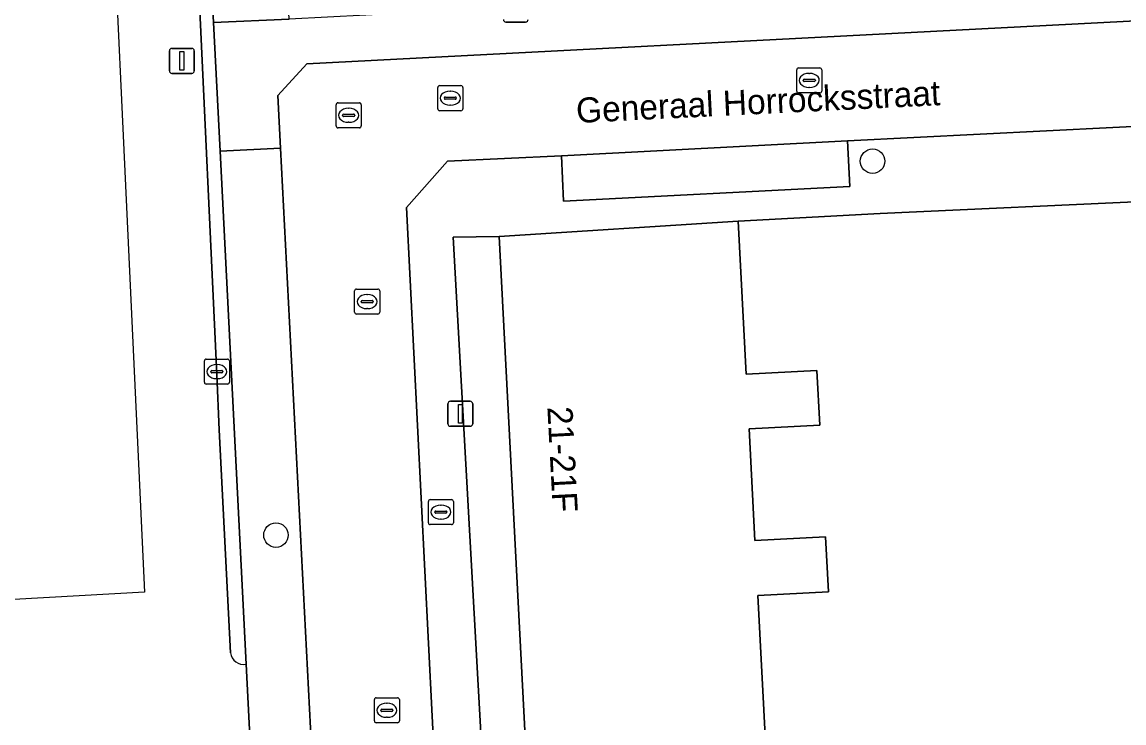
# Model space of a CAD drawing. Extents: x 161084 to 161928, y 385354 to 386522.
# Drawn here: x 161209.84 to 161253.88, y 386310.08 to 386338.11 of the extents above; entities that cross this region are included whole.
import ezdxf

# ---------------------------------------------------------------- set-up
doc = ezdxf.new("R2010")
doc.units = 0
for name, color, linetype in [('IMGEO_Boom', 7, 'Continuous'), ('IMGEO_Brandkraan', 7, 'Continuous'), ('IMGEO_Erf', 7, 'Continuous'), ('IMGEO_Groenvoorziening', 7, 'Continuous'), ('IMGEO_Kolk', 7, 'Continuous'), ('IMGEO_Lichtmast', 7, 'Continuous'), ('IMGEO_Muur', 7, 'Continuous'), ('IMGEO_Openbare_ruimte_label', 7, 'Continuous'), ('IMGEO_Pand', 7, 'Continuous'), ('IMGEO_Pand_nummerreeks', 7, 'Continuous'), ('IMGEO_Pand_vergunning_verleend', 7, 'Continuous'), ('IMGEO_Parkeervlak_open', 7, 'Continuous'), ('IMGEO_Rijbaan_lokaal_open', 7, 'Continuous'), ('IMGEO_Rioolput', 7, 'Continuous'), ('IMGEO_Voetpad_open', 7, 'Continuous')]:
    doc.layers.add(name, color=color, linetype=linetype)

msp = doc.modelspace()

# ---------------------------------------------------------------- linework, layer by layer
at = {"layer": 'IMGEO_Boom'}
for centre in [(161243.836, 386332.543), (161219.99, 386317.591)]:
    msp.add_circle(centre, 0.489, dxfattribs=at)
at = {"layer": 'IMGEO_Brandkraan'}
for p, q in [((161226.083, 386318.085), (161226.083, 386318.937)), ((161226.158, 386319.011), (161227.01, 386319.011)), ((161226.571, 386318.791), (161226.596, 386318.791)), ((161227.084, 386318.937), (161227.084, 386318.085)), ((161226.342, 386318.505), (161226.342, 386318.517)), ((161226.78, 386318.468), (161226.382, 386318.468)), ((161226.385, 386318.554), (161226.783, 386318.554)), ((161226.826, 386318.517), (161226.826, 386318.505)), ((161227.01, 386318.011), (161226.158, 386318.011)), ((161226.594, 386318.231), (161226.569, 386318.231))]:
    msp.add_line(p, q, dxfattribs=at)
for points in [[(161226.083, 386318.085), (161226.083, 386318.937)], [(161226.158, 386319.011), (161227.01, 386319.011)], [(161227.084, 386318.937), (161227.084, 386318.085)], [(161227.01, 386318.011), (161226.158, 386318.011)]]:
    msp.add_lwpolyline(points, dxfattribs=at)
for centre, radius, start, end in [((161226.16, 386318.935), 0.0765, 91.552, 178.448), ((161226.16, 386318.935), 0.0765, 91.552, 178.448), ((161227.008, 386318.935), 0.0765, 1.552, 88.448), ((161227.008, 386318.935), 0.0765, 1.552, 88.448), ((161226.382, 386318.514), 0.0403, 85.8775, 175.7526), ((161226.379, 386318.504), 0.0366, 178.938, 274.7102), ((161226.783, 386318.511), 0.043, 264.8664, 352.4533), ((161226.787, 386318.516), 0.0386, 1.7309, 96.639), ((161226.16, 386318.087), 0.0765, 181.552, 268.448), ((161226.16, 386318.087), 0.0765, 181.552, 268.448), ((161227.008, 386318.087), 0.0765, 271.552, 358.448), ((161227.008, 386318.087), 0.0765, 271.552, 358.448)]:
    msp.add_arc(centre, radius, start, end, dxfattribs=at)
for centre, major_axis, ratio, start_param, end_param in [((161226.57, 386318.511), (-0.387, 0.002), 0.722429, 4.712389, 7.853982), ((161226.595, 386318.511), (-0.39, 0.002), 0.717154, 1.570796, 4.712389)]:
    msp.add_ellipse(centre, major_axis=major_axis, ratio=ratio, start_param=start_param, end_param=end_param, dxfattribs=at)
at = {"layer": 'IMGEO_Erf'}
for points in [[(161255.182, 386330.961), (161244.138, 386330.454), (161238.458, 386330.14), (161238.78, 386324.029), (161241.607, 386324.178), (161241.724, 386321.992), (161238.898, 386321.843), (161239.133, 386317.37), (161241.96, 386317.518), (161242.077, 386315.322), (161239.251, 386315.173), (161239.566, 386309.078)], [(161230.006, 386308.503), (161228.907, 386329.536), (161227.068, 386329.511), (161228.25, 386308.482)]]:
    msp.add_lwpolyline(points, dxfattribs=at)
at = {"layer": 'IMGEO_Groenvoorziening'}
for points in [[(161217.726, 386321.804), (161217.633, 386324.019), (161216.866, 386340.29), (161215.819, 386361.139), (161215.759, 386362.344), (161215.591, 386365.376), (161196.008, 386364.361)], [(161194.008, 386363.588), (161174.027, 386345.43), (161145.413, 386319.427), (161138.33, 386312.926), (161140.536, 386296.162), (161184.194, 386298.386), (161184.421, 386294.81), (161186.536, 386294.669), (161186.264, 386300.187), (161189.334, 386300.339), (161192.199, 386300.481), (161195.063, 386300.624), (161197.928, 386300.766), (161200.793, 386300.908), (161203.658, 386301.05), (161206.523, 386301.193), (161209.387, 386301.335), (161212.252, 386301.477), (161215.04, 386301.616), (161219.328, 386301.899), (161219.073, 386306.93), (161218.794, 386312.431)], [(161218.169, 386312.881), (161217.726, 386321.804)]]:
    msp.add_lwpolyline(points, dxfattribs=at)
msp.add_arc((161218.691, 386312.948), 0.527, 187.2701, 281.2221, dxfattribs=at)
at = {"layer": 'IMGEO_Kolk'}
for p, q in [((161240.806, 386335.348), (161240.806, 386336.2)), ((161240.881, 386336.274), (161241.733, 386336.274)), ((161241.294, 386336.054), (161241.319, 386336.054)), ((161241.807, 386336.2), (161241.807, 386335.348)), ((161226.533, 386335.563), (161227.385, 386335.563)), ((161241.065, 386335.768), (161241.065, 386335.78)), ((161241.503, 386335.731), (161241.105, 386335.731)), ((161241.108, 386335.817), (161241.506, 386335.817)), ((161241.317, 386335.494), (161241.292, 386335.494)), ((161241.549, 386335.78), (161241.549, 386335.768)), ((161226.458, 386334.637), (161226.458, 386335.489)), ((161226.717, 386335.057), (161226.717, 386335.069)), ((161226.76, 386335.106), (161227.158, 386335.106)), ((161226.946, 386335.343), (161226.971, 386335.343)), ((161227.201, 386335.069), (161227.201, 386335.057)), ((161227.459, 386335.489), (161227.459, 386334.637)), ((161241.733, 386335.274), (161240.881, 386335.274)), ((161227.155, 386335.02), (161226.757, 386335.02)), ((161226.969, 386334.783), (161226.944, 386334.783)), ((161227.385, 386334.563), (161226.533, 386334.563)), ((161223.134, 386326.502), (161223.134, 386327.354)), ((161223.209, 386327.428), (161224.061, 386327.428)), ((161223.622, 386327.208), (161223.647, 386327.208)), ((161224.135, 386327.354), (161224.135, 386326.502)), ((161223.393, 386326.922), (161223.393, 386326.934)), ((161223.831, 386326.885), (161223.433, 386326.885)), ((161223.436, 386326.971), (161223.834, 386326.971)), ((161223.877, 386326.934), (161223.877, 386326.922)), ((161224.061, 386326.428), (161223.209, 386326.428)), ((161223.645, 386326.648), (161223.62, 386326.648)), ((161217.128, 386323.702), (161217.128, 386324.554)), ((161217.203, 386324.628), (161218.055, 386324.628)), ((161218.129, 386324.554), (161218.129, 386323.702)), ((161217.387, 386324.122), (161217.387, 386324.134)), ((161217.825, 386324.085), (161217.427, 386324.085)), ((161217.43, 386324.171), (161217.828, 386324.171)), ((161217.616, 386324.408), (161217.641, 386324.408)), ((161217.871, 386324.134), (161217.871, 386324.122)), ((161218.055, 386323.628), (161217.203, 386323.628)), ((161217.639, 386323.848), (161217.614, 386323.848)), ((161223.923, 386310.16), (161223.923, 386311.012)), ((161223.998, 386311.086), (161224.85, 386311.086)), ((161224.411, 386310.866), (161224.436, 386310.866)), ((161224.924, 386311.012), (161224.924, 386310.16)), ((161224.182, 386310.58), (161224.182, 386310.592)), ((161224.62, 386310.543), (161224.222, 386310.543)), ((161224.225, 386310.629), (161224.623, 386310.629)), ((161224.666, 386310.592), (161224.666, 386310.58)), ((161224.85, 386310.086), (161223.998, 386310.086)), ((161224.434, 386310.306), (161224.409, 386310.306))]:
    msp.add_line(p, q, dxfattribs=at)
for points in [[(161240.806, 386335.348), (161240.806, 386336.2)], [(161240.881, 386336.274), (161241.733, 386336.274)], [(161241.807, 386336.2), (161241.807, 386335.348)], [(161226.533, 386335.563), (161227.385, 386335.563)], [(161226.458, 386334.637), (161226.458, 386335.489)], [(161227.459, 386335.489), (161227.459, 386334.637)], [(161241.733, 386335.274), (161240.881, 386335.274)], [(161227.385, 386334.563), (161226.533, 386334.563)], [(161223.134, 386326.502), (161223.134, 386327.354)], [(161223.209, 386327.428), (161224.061, 386327.428)], [(161224.135, 386327.354), (161224.135, 386326.502)], [(161224.061, 386326.428), (161223.209, 386326.428)], [(161217.128, 386323.702), (161217.128, 386324.554)], [(161217.203, 386324.628), (161218.055, 386324.628)], [(161218.129, 386324.554), (161218.129, 386323.702)], [(161218.055, 386323.628), (161217.203, 386323.628)], [(161223.923, 386310.16), (161223.923, 386311.012)], [(161223.998, 386311.086), (161224.85, 386311.086)], [(161224.924, 386311.012), (161224.924, 386310.16)], [(161224.85, 386310.086), (161223.998, 386310.086)]]:
    msp.add_lwpolyline(points, dxfattribs=at)
for centre, radius, start, end in [((161240.883, 386336.198), 0.0765, 91.552, 178.448), ((161240.883, 386336.198), 0.0765, 91.552, 178.448), ((161241.731, 386336.198), 0.0765, 1.552, 88.448), ((161241.731, 386336.198), 0.0765, 1.552, 88.448), ((161226.535, 386335.487), 0.0765, 91.552, 178.448), ((161226.535, 386335.487), 0.0765, 91.552, 178.448), ((161227.383, 386335.487), 0.0765, 1.552, 88.448), ((161227.383, 386335.487), 0.0765, 1.552, 88.448), ((161241.105, 386335.777), 0.0403, 85.8775, 175.7526), ((161241.102, 386335.767), 0.0366, 178.938, 274.7102), ((161241.506, 386335.774), 0.043, 264.8664, 352.4533), ((161241.51, 386335.779), 0.0386, 1.7309, 96.639), ((161226.757, 386335.066), 0.0403, 85.8775, 175.7526), ((161226.754, 386335.056), 0.0366, 178.938, 274.7102), ((161227.158, 386335.063), 0.043, 264.8664, 352.4533), ((161227.162, 386335.068), 0.0386, 1.7309, 96.639), ((161240.883, 386335.35), 0.0765, 181.552, 268.448), ((161240.883, 386335.35), 0.0765, 181.552, 268.448), ((161241.731, 386335.35), 0.0765, 271.552, 358.448), ((161241.731, 386335.35), 0.0765, 271.552, 358.448), ((161226.535, 386334.639), 0.0765, 181.552, 268.448), ((161226.535, 386334.639), 0.0765, 181.552, 268.448), ((161227.383, 386334.639), 0.0765, 271.552, 358.448), ((161227.383, 386334.639), 0.0765, 271.552, 358.448), ((161223.211, 386327.352), 0.0765, 91.552, 178.448), ((161223.211, 386327.352), 0.0765, 91.552, 178.448), ((161224.059, 386327.352), 0.0765, 1.552, 88.448), ((161224.059, 386327.352), 0.0765, 1.552, 88.448), ((161223.433, 386326.931), 0.0403, 85.8775, 175.7526), ((161223.43, 386326.921), 0.0366, 178.938, 274.7102), ((161223.834, 386326.928), 0.043, 264.8664, 352.4533), ((161223.838, 386326.933), 0.0386, 1.7309, 96.639), ((161223.211, 386326.504), 0.0765, 181.552, 268.448), ((161223.211, 386326.504), 0.0765, 181.552, 268.448), ((161224.059, 386326.504), 0.0765, 271.552, 358.448), ((161224.059, 386326.504), 0.0765, 271.552, 358.448), ((161217.205, 386324.552), 0.0765, 91.552, 178.448), ((161217.205, 386324.552), 0.0765, 91.552, 178.448), ((161218.053, 386324.552), 0.0765, 1.552, 88.448), ((161218.053, 386324.552), 0.0765, 1.552, 88.448), ((161217.427, 386324.131), 0.0403, 85.8775, 175.7526), ((161217.424, 386324.121), 0.0366, 178.938, 274.7102), ((161217.828, 386324.128), 0.043, 264.8664, 352.4533), ((161217.832, 386324.133), 0.0386, 1.7309, 96.639), ((161217.205, 386323.704), 0.0765, 181.552, 268.448), ((161217.205, 386323.704), 0.0765, 181.552, 268.448), ((161218.053, 386323.704), 0.0765, 271.552, 358.448), ((161218.053, 386323.704), 0.0765, 271.552, 358.448), ((161224, 386311.01), 0.0765, 91.552, 178.448), ((161224, 386311.01), 0.0765, 91.552, 178.448), ((161224.848, 386311.01), 0.0765, 1.552, 88.448), ((161224.848, 386311.01), 0.0765, 1.552, 88.448), ((161224.222, 386310.589), 0.0403, 85.8775, 175.7526), ((161224.219, 386310.579), 0.0366, 178.938, 274.7102), ((161224.623, 386310.586), 0.043, 264.8664, 352.4533), ((161224.627, 386310.591), 0.0386, 1.7309, 96.639), ((161224, 386310.162), 0.0765, 181.552, 268.448), ((161224, 386310.162), 0.0765, 181.552, 268.448), ((161224.848, 386310.162), 0.0765, 271.552, 358.448), ((161224.848, 386310.162), 0.0765, 271.552, 358.448)]:
    msp.add_arc(centre, radius, start, end, dxfattribs=at)
for centre, major_axis, ratio, start_param, end_param in [((161241.293, 386335.774), (-0.387, 0.002), 0.722429, 4.712389, 7.853982), ((161241.318, 386335.774), (-0.39, 0.002), 0.717154, 1.570796, 4.712389), ((161226.945, 386335.063), (-0.387, 0.002), 0.722429, 4.712389, 7.853982), ((161226.97, 386335.063), (-0.39, 0.002), 0.717154, 1.570796, 4.712389), ((161223.621, 386326.928), (-0.387, 0.002), 0.722429, 4.712389, 7.853982), ((161223.646, 386326.928), (-0.39, 0.002), 0.717154, 1.570796, 4.712389), ((161217.615, 386324.128), (-0.387, 0.002), 0.722429, 4.712389, 7.853982), ((161217.64, 386324.128), (-0.39, 0.002), 0.717154, 1.570796, 4.712389), ((161224.41, 386310.586), (-0.387, 0.002), 0.722429, 4.712389, 7.853982), ((161224.435, 386310.586), (-0.39, 0.002), 0.717154, 1.570796, 4.712389)]:
    msp.add_ellipse(centre, major_axis=major_axis, ratio=ratio, start_param=start_param, end_param=end_param, dxfattribs=at)
at = {"layer": 'IMGEO_Lichtmast'}
for p, q in [((161229.968, 386338.107), (161229.178, 386338.107)), ((161229.178, 386338.107), (161229.968, 386338.107)), ((161215.733, 386336.155), (161215.733, 386336.955)), ((161215.733, 386336.955), (161215.733, 386336.155)), ((161215.833, 386337.055), (161216.623, 386337.055)), ((161216.623, 386337.055), (161215.833, 386337.055)), ((161216.723, 386336.955), (161216.723, 386336.155)), ((161216.723, 386336.155), (161216.723, 386336.955)), ((161216.623, 386336.055), (161215.833, 386336.055)), ((161215.833, 386336.055), (161216.623, 386336.055)), ((161226.863, 386322.043), (161226.863, 386322.843)), ((161226.863, 386322.843), (161226.863, 386322.043)), ((161226.963, 386322.943), (161227.753, 386322.943)), ((161227.753, 386322.943), (161226.963, 386322.943)), ((161227.853, 386322.843), (161227.853, 386322.043)), ((161227.853, 386322.043), (161227.853, 386322.843)), ((161227.753, 386321.943), (161226.963, 386321.943)), ((161226.963, 386321.943), (161227.753, 386321.943))]:
    msp.add_line(p, q, dxfattribs=at)
for points in [[(161216.153, 386336.93), (161216.303, 386336.93), (161216.303, 386336.18), (161216.153, 386336.18), (161216.153, 386336.93)], [(161227.283, 386322.818), (161227.433, 386322.818), (161227.433, 386322.068), (161227.283, 386322.068), (161227.283, 386322.818)]]:
    msp.add_lwpolyline(points, dxfattribs=at)
for centre, start, end in [((161229.178, 386338.207), 180, 270), ((161229.178, 386338.207), 180, 270), ((161229.968, 386338.207), 270, 0), ((161229.968, 386338.207), 270, 0), ((161215.833, 386336.955), 90, 180), ((161215.833, 386336.955), 90, 180), ((161216.623, 386336.955), 0, 90), ((161216.623, 386336.955), 360, 90), ((161215.833, 386336.155), 180, 270), ((161215.833, 386336.155), 180, 270), ((161216.623, 386336.155), 270, 0), ((161216.623, 386336.155), 270, 0), ((161226.963, 386322.843), 90, 180), ((161226.963, 386322.843), 90, 180), ((161227.753, 386322.843), 0, 90), ((161227.753, 386322.843), 360, 90), ((161226.963, 386322.043), 180, 270), ((161226.963, 386322.043), 180, 270), ((161227.753, 386322.043), 270, 0), ((161227.753, 386322.043), 270, 0)]:
    msp.add_arc(centre, 0.1, start, end, dxfattribs=at)
at = {"layer": 'IMGEO_Muur'}
msp.add_lwpolyline([(161238.458, 386330.14), (161244.138, 386330.454)], dxfattribs=at)
at = {"layer": 'IMGEO_Pand'}
msp.add_lwpolyline([(161238.898, 386321.843), (161241.724, 386321.992), (161241.607, 386324.178), (161238.78, 386324.029), (161238.458, 386330.14), (161228.907, 386329.536), (161230.006, 386308.503), (161239.566, 386309.078), (161239.251, 386315.173), (161242.077, 386315.322), (161241.96, 386317.518), (161239.133, 386317.37)], close=True, dxfattribs=at)
at = {"layer": 'IMGEO_Pand_vergunning_verleend'}
msp.add_lwpolyline([(161162.586, 386315.544), (161208.818, 386361.75), (161212.756, 386357.81), (161214.729, 386315.316), (161165.582, 386312.547)], close=True, dxfattribs=at)
at = {"layer": 'IMGEO_Parkeervlak_open'}
for points in [[(161231.4, 386332.758), (161231.484, 386330.949), (161242.924, 386331.535), (161242.828, 386333.355)], [(161221.38, 386302.1), (161221.774, 386302.139), (161220.169, 386333.062), (161217.754, 386332.939), (161218.794, 386312.431), (161219.073, 386306.93), (161219.328, 386301.899)]]:
    msp.add_lwpolyline(points, close=True, dxfattribs=at)
at = {"layer": 'IMGEO_Rijbaan_lokaal_open'}
msp.add_lwpolyline([(161226.38, 386307.443), (161225.201, 386330.697), (161226.846, 386332.546), (161231.4, 386332.758), (161242.828, 386333.355), (161256.094, 386334.027), (161273.568, 386334.944), (161282.622, 386335.417), (161299.775, 386336.301), (161308.518, 386336.762), (161325.682, 386337.642), (161334.423, 386338.114), (161345.894, 386338.714), (161349.931, 386338.931), (161351.871, 386337.207), (161351.586, 386343.221), (161248.97, 386337.876), (161221.218, 386336.44), (161220.071, 386335.172), (161220.169, 386333.062), (161221.774, 386302.139)], dxfattribs=at)
at = {"layer": 'IMGEO_Rioolput'}
for p, q in [((161222.396, 386333.951), (161222.396, 386334.803)), ((161222.471, 386334.877), (161223.323, 386334.877)), ((161222.884, 386334.657), (161222.909, 386334.657)), ((161223.397, 386334.803), (161223.397, 386333.951)), ((161222.655, 386334.371), (161222.655, 386334.383)), ((161223.093, 386334.334), (161222.695, 386334.334)), ((161222.698, 386334.42), (161223.096, 386334.42)), ((161223.139, 386334.383), (161223.139, 386334.371)), ((161223.323, 386333.877), (161222.471, 386333.877)), ((161222.907, 386334.097), (161222.882, 386334.097))]:
    msp.add_line(p, q, dxfattribs=at)
for points in [[(161222.396, 386333.951), (161222.396, 386334.803)], [(161222.471, 386334.877), (161223.323, 386334.877)], [(161223.397, 386334.803), (161223.397, 386333.951)], [(161223.323, 386333.877), (161222.471, 386333.877)]]:
    msp.add_lwpolyline(points, dxfattribs=at)
for centre, radius, start, end in [((161222.473, 386334.801), 0.0765, 91.552, 178.448), ((161222.473, 386334.801), 0.0765, 91.552, 178.448), ((161223.321, 386334.801), 0.0765, 1.552, 88.448), ((161223.321, 386334.801), 0.0765, 1.552, 88.448), ((161222.695, 386334.38), 0.0403, 85.8775, 175.7526), ((161222.692, 386334.37), 0.0366, 178.938, 274.7102), ((161223.096, 386334.377), 0.043, 264.8664, 352.4533), ((161223.1, 386334.382), 0.0386, 1.7309, 96.639), ((161222.473, 386333.953), 0.0765, 181.552, 268.448), ((161222.473, 386333.953), 0.0765, 181.552, 268.448), ((161223.321, 386333.953), 0.0765, 271.552, 358.448), ((161223.321, 386333.953), 0.0765, 271.552, 358.448)]:
    msp.add_arc(centre, radius, start, end, dxfattribs=at)
for centre, major_axis, ratio, start_param, end_param in [((161222.883, 386334.377), (-0.387, 0.002), 0.722429, 4.712389, 7.853982), ((161222.908, 386334.377), (-0.39, 0.002), 0.717154, 1.570796, 4.712389)]:
    msp.add_ellipse(centre, major_axis=major_axis, ratio=ratio, start_param=start_param, end_param=end_param, dxfattribs=at)
at = {"layer": 'IMGEO_Voetpad_open'}
for points in [[(161217.493, 386338.09), (161216.265, 386362.376), (161215.759, 386362.344), (161215.819, 386361.139), (161216.866, 386340.29), (161217.633, 386324.019), (161217.726, 386321.804), (161218.169, 386312.881)], [(161259.267, 386340.208), (161252.525, 386339.862), (161250.536, 386339.76), (161247.882, 386339.624), (161241.14, 386339.278), (161239.103, 386339.174), (161236.496, 386339.04), (161229.755, 386338.694), (161227.668, 386338.587), (161225.111, 386338.456), (161220.517, 386338.22), (161217.493, 386338.09), (161217.754, 386332.939), (161220.169, 386333.062), (161220.071, 386335.172), (161221.218, 386336.44), (161248.97, 386337.876), (161351.586, 386343.221)], [(161218.794, 386312.431), (161217.754, 386332.939), (161217.493, 386338.09)], [(161299.902, 386334.508), (161282.73, 386333.62), (161282.622, 386335.417), (161273.568, 386334.944), (161273.69, 386333.143), (161256.186, 386332.227), (161256.094, 386334.027), (161242.828, 386333.355), (161242.924, 386331.535), (161231.484, 386330.949), (161231.4, 386332.758), (161226.846, 386332.546), (161225.201, 386330.697), (161226.38, 386307.443)], [(161228.25, 386308.482), (161227.068, 386329.511), (161228.907, 386329.536), (161238.458, 386330.14), (161244.138, 386330.454), (161255.182, 386330.961), (161260.875, 386331.235), (161270.365, 386331.734), (161272.302, 386331.842), (161276.653, 386332.058), (161281.153, 386332.312), (161286.843, 386332.614), (161296.317, 386333.118), (161298.291, 386333.2), (161302.601, 386333.461)]]:
    msp.add_lwpolyline(points, dxfattribs=at)
msp.add_lwpolyline([(161219.768, 386352.861), (161219.272, 386362.552), (161219.072, 386362.551), (161216.265, 386362.376), (161217.493, 386338.09), (161220.517, 386338.22)], close=True, dxfattribs=at)
msp.add_arc((161218.691, 386312.948), 0.527, 187.2701, 281.2221, dxfattribs=at)

# ---------------------------------------------------------------- texts
at = {"layer": 'IMGEO_Openbare_ruimte_label'}
msp.add_text('Generaal Horrocksstraat', height=1, rotation=2.8081, dxfattribs=at).set_placement((161232.01, 386334.07))
at = {"layer": 'IMGEO_Pand_nummerreeks'}
msp.add_text('21-21F', height=1, rotation=273.0135, dxfattribs=at).set_placement((161230.837, 386322.713))

doc.saveas('drawing.dxf')
